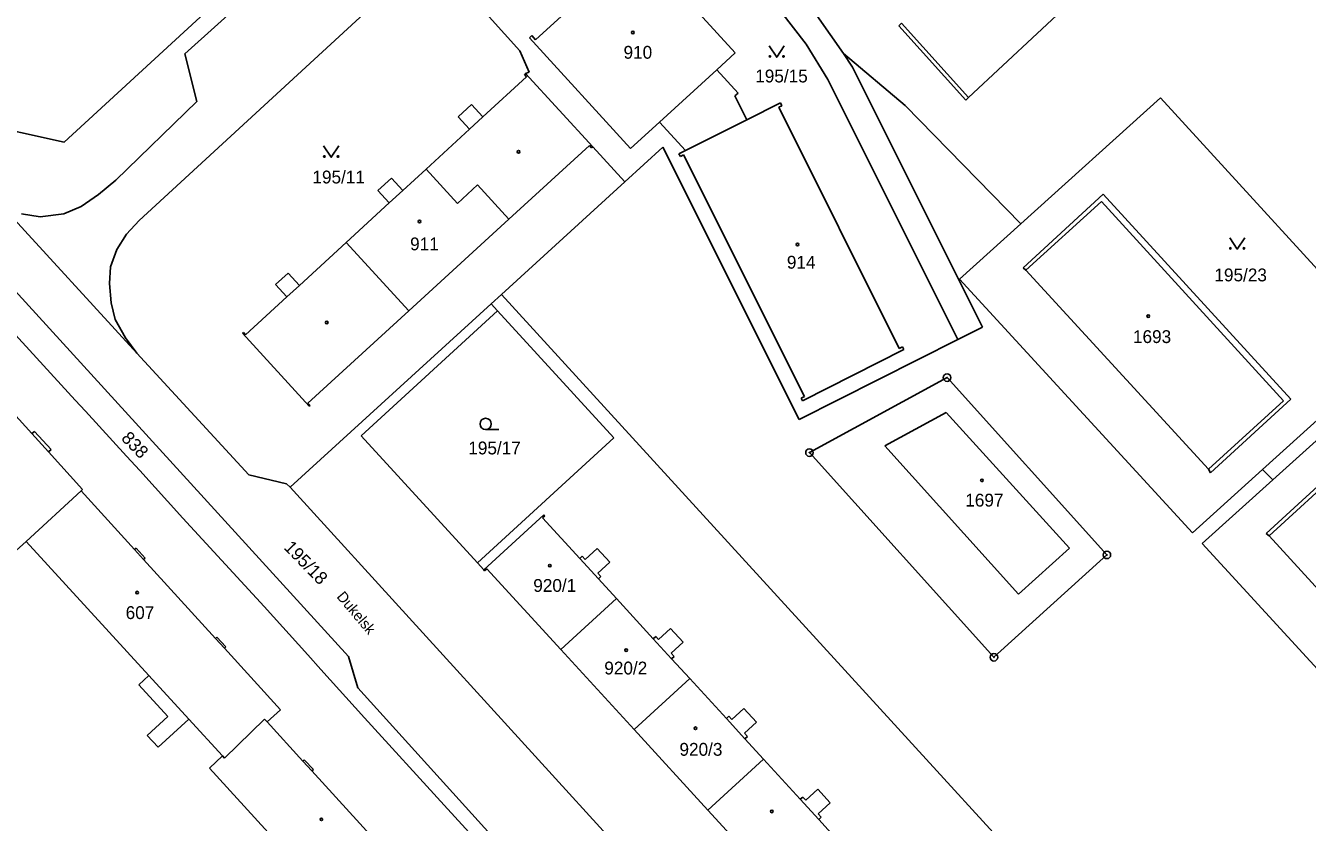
# Model space of a CAD drawing. Extents: x -735249 to -729401, y -1124843 to -1121828.
# Drawn here: x -733142.5 to -732972.7, y -1124064.3 to -1123958.8 of the extents above; entities that cross this region are included whole.
import ezdxf

# ---------------------------------------------------------------- set-up
doc = ezdxf.new("R2010")
doc.units = 0
for name, color, linetype in [('Vrstva 1', 7, 'Continuous'), ('Vrstva 15', 7, 'Continuous'), ('Vrstva 18', 7, 'Continuous'), ('Vrstva 19', 7, 'Continuous'), ('Vrstva 25', 7, 'Continuous'), ('Vrstva 4', 7, 'Continuous')]:
    doc.layers.add(name, color=color, linetype=linetype)

msp = doc.modelspace()

# ---------------------------------------------------------------- linework, layer by layer
at = {"layer": 'Vrstva 1'}
for points in [[(-733102.48, -1123942.04), (-733137.43, -1123974.22)], [(-733121.44, -1123962.52), (-733100.92, -1123944.04)], [(-733061.86, -1123947.76), (-733048.52, -1123962.4)], [(-733127.52, -1123984.6), (-733088.87, -1123949.01)], [(-733088.87, -1123949.01), (-733077.07, -1123962.11)], [(-733074.99, -1123960.66), (-733061.72, -1123948.56)], [(-733034.17, -1123962.48), (-733039.77, -1123954.42)], [(-733003.98, -1123955.61), (-733017.6, -1123968.32)], [(-733042.49, -1123956.9), (-733039.12, -1123961.23)], [(-733075.8, -1123960.39), (-733075.49, -1123960.11)], [(-733075.49, -1123960.11), (-733074.99, -1123960.66)], [(-733026.86, -1123958.8), (-733026.5, -1123958.45)], [(-733017.97, -1123968.66), (-733026.86, -1123958.8)], [(-733062.39, -1123975.08), (-733075.8, -1123960.39)], [(-733039.12, -1123961.23), (-733036.25, -1123965.9)], [(-733119.84, -1123968.83), (-733121.44, -1123962.52)], [(-733077.07, -1123962.11), (-733075.83, -1123964.94)], [(-733048.52, -1123962.4), (-733050.97, -1123964.64)], [(-733034.17, -1123962.48), (-733026.02, -1123969.37)], [(-733032.98, -1123964.27), (-733034.17, -1123962.48)], [(-733076.45, -1123965.25), (-733076.32, -1123965.14)], [(-733075.83, -1123964.94), (-733076.32, -1123965.14)], [(-733076.32, -1123965.14), (-733067.41, -1123974.85)], [(-733050.97, -1123964.64), (-733048.15, -1123967.72)], [(-733015.77, -1123998.72), (-733032.98, -1123964.27)], [(-733081.96, -1123970.88), (-733076.16, -1123965.56)], [(-733076.16, -1123965.56), (-733076.45, -1123965.25)], [(-733036.25, -1123965.9), (-733019.03, -1124000.35)], [(-733048.15, -1123967.72), (-733048.57, -1123968.09)], [(-733048.57, -1123968.09), (-733046.98, -1123971.27)], [(-733017.6, -1123968.32), (-733017.97, -1123968.66)], [(-733010.7, -1123985.06), (-732992.19, -1123968.36)], [(-732961.4, -1124001.99), (-732992.19, -1123968.36)], [(-733130.61, -1123979.25), (-733119.84, -1123968.83)], [(-733085.22, -1123970.87), (-733083.46, -1123969.25)], [(-733083.46, -1123969.25), (-733081.96, -1123970.88)], [(-733046.98, -1123971.27), (-733042.51, -1123969.03)], [(-733042.33, -1123969.39), (-733042.76, -1123969.6)], [(-733042.76, -1123969.6), (-733026.8, -1124001.55)], [(-733042.51, -1123969.03), (-733042.33, -1123969.39)], [(-733026.02, -1123969.37), (-733010.7, -1123985.06)], [(-733137.43, -1123974.22), (-733149.46, -1123971.59)], [(-733083.72, -1123972.5), (-733085.22, -1123970.87)], [(-733058.57, -1123971.59), (-733062.39, -1123975.08)], [(-733055.1, -1123975.32), (-733058.57, -1123971.59)], [(-733055.1, -1123975.32), (-733046.98, -1123971.27)], [(-733089.48, -1123977.79), (-733083.72, -1123972.5)], [(-733067.83, -1123974.67), (-733078.51, -1123984.43)], [(-733067.55, -1123974.98), (-733067.83, -1123974.67)], [(-733067.41, -1123974.85), (-733067.55, -1123974.98)], [(-733063.16, -1123979.48), (-733067.41, -1123974.85)], [(-733063.16, -1123979.48), (-733058.12, -1123974.88)], [(-733058.12, -1123974.88), (-733040.07, -1124010.97)], [(-733055.98, -1123975.76), (-733055.1, -1123975.32)], [(-733055.79, -1123976.14), (-733055.98, -1123975.76)], [(-733055.36, -1123975.92), (-733055.79, -1123976.14)], [(-733039.35, -1124007.92), (-733055.36, -1123975.92)], [(-733158.55, -1123977.95), (-733099.77, -1124042.37)], [(-733092.57, -1123980.62), (-733089.48, -1123977.79)], [(-733132.89, -1123981.17), (-733130.61, -1123979.25)], [(-733095.86, -1123980.63), (-733094.07, -1123978.99)], [(-733094.07, -1123978.99), (-733092.57, -1123980.62)], [(-733079.51, -1123994.41), (-733063.16, -1123979.48)], [(-733135.19, -1123982.76), (-733132.89, -1123981.17)], [(-733094.36, -1123982.26), (-733095.86, -1123980.63)], [(-733010.39, -1123990.87), (-732999.76, -1123981.13)], [(-732999.76, -1123981.13), (-732974.91, -1124008.27)], [(-733145.5, -1123982.85), (-733127.8, -1124002.16)], [(-733143.1, -1123983.71), (-733140.61, -1123984.12)], [(-733140.61, -1123984.12), (-733137.5, -1123983.72)], [(-733137.5, -1123983.72), (-733135.19, -1123982.76)], [(-733100.07, -1123987.51), (-733094.36, -1123982.26)], [(-733129.2, -1123986.41), (-733127.52, -1123984.6)], [(-733078.51, -1123984.43), (-733091.78, -1123996.57)], [(-733010.7, -1123985.06), (-733018.79, -1123992.35)], [(-733130.48, -1123988.45), (-733129.2, -1123986.41)], [(-733131.28, -1123990.72), (-733130.48, -1123988.45)], [(-733106.27, -1123993.2), (-733100.07, -1123987.51)], [(-733131.45, -1123992.95), (-733131.28, -1123990.72)], [(-733109.43, -1123993.09), (-733107.77, -1123991.57)], [(-733107.77, -1123991.57), (-733106.27, -1123993.2)], [(-733018.79, -1123992.35), (-732987.93, -1124025.98)], [(-733010.39, -1123990.87), (-733010.04, -1123991.18)], [(-733010.04, -1123991.18), (-732985.8, -1124017.55)], [(-733131.23, -1123995.5), (-733131.45, -1123992.95)], [(-733107.93, -1123994.72), (-733109.43, -1123993.09)], [(-733130.66, -1123997.71), (-733131.23, -1123995.5)], [(-733113.39, -1123999.73), (-733107.93, -1123994.72)], [(-733080.85, -1123995.64), (-733107.48, -1124019.93)], [(-733079.51, -1123994.41), (-733080.85, -1123995.64)], [(-733080.85, -1123995.64), (-733080, -1123996.57)], [(-733079.51, -1123994.41), (-732957.1, -1124128.28)], [(-733091.78, -1123996.57), (-733105.14, -1124008.79)], [(-733098.09, -1124013.13), (-733080, -1123996.57)], [(-733080, -1123996.57), (-733064.6, -1124013.39)], [(-733135.98, -1124008.38), (-733145.29, -1123998.19)], [(-733129.3, -1124000.14), (-733130.66, -1123997.71)], [(-733019.03, -1124000.35), (-733015.77, -1123998.72)], [(-733127.8, -1124002.16), (-733129.3, -1124000.14)], [(-733113.8, -1123999.54), (-733113.67, -1123999.43)], [(-733104.98, -1124009.21), (-733113.8, -1123999.54)], [(-733113.67, -1123999.43), (-733113.39, -1123999.73)], [(-733040.07, -1124010.97), (-733019.03, -1124000.35)], [(-733127.8, -1124002.16), (-733112.97, -1124018.31)], [(-733026.19, -1124001.69), (-733039.6, -1124008.49)], [(-733026.8, -1124001.55), (-733026.37, -1124001.33)], [(-733026.37, -1124001.33), (-733026.19, -1124001.69)], [(-732978.66, -1124017.6), (-732961.4, -1124001.99)], [(-733150.18, -1124003.54), (-733141.72, -1124012.83)], [(-732977.3, -1124018.97), (-732960.06, -1124003.44)], [(-733038.69, -1124015.35), (-733020.46, -1124005.41)], [(-733020.46, -1124005.41), (-732999.28, -1124028.89)], [(-733134.62, -1124009.85), (-733135.98, -1124008.38)], [(-733105.14, -1124008.79), (-733104.85, -1124009.1)], [(-733104.85, -1124009.1), (-733104.98, -1124009.21)], [(-733039.78, -1124008.13), (-733039.35, -1124007.92)], [(-733039.6, -1124008.49), (-733039.78, -1124008.13)], [(-732974.91, -1124008.27), (-732985.54, -1124018.01)], [(-733129.17, -1124015.8), (-733134.62, -1124009.85)], [(-733141.72, -1124012.83), (-733141.39, -1124012.53)], [(-733141.39, -1124012.53), (-733139.18, -1124014.95)], [(-733082.69, -1124029.95), (-733098.09, -1124013.13)], [(-733064.6, -1124013.39), (-733082.69, -1124029.95)], [(-733139.18, -1124014.95), (-733139.52, -1124015.26)], [(-733139.52, -1124015.26), (-733134.99, -1124020.23)], [(-733127.42, -1124017.72), (-733129.17, -1124015.8)], [(-733014.24, -1124042.46), (-733038.69, -1124015.35)], [(-733121.7, -1124024.02), (-733127.42, -1124017.72)], [(-732987.93, -1124025.98), (-732978.66, -1124017.6)], [(-732985.54, -1124018.01), (-732985.8, -1124017.55)], [(-732977.3, -1124018.97), (-732978.66, -1124017.6)], [(-732978.19, -1124026.08), (-732967.6, -1124016.38)], [(-733112.97, -1124018.31), (-733107.96, -1124019.48)], [(-733107.96, -1124019.48), (-733107.48, -1124019.93)], [(-732986.64, -1124027.38), (-732977.3, -1124018.97)], [(-733142.49, -1124027.12), (-733135.18, -1124020.4)], [(-733134.99, -1124020.23), (-733135.18, -1124020.4)], [(-733135.18, -1124020.4), (-733128.1, -1124028.19)], [(-733107.48, -1124019.93), (-733106.59, -1124020.91)], [(-733106.59, -1124020.91), (-732987.56, -1124151.6)], [(-733110.93, -1124035.74), (-733121.7, -1124024.02)], [(-733073.9, -1124023.58), (-733081.83, -1124030.89)], [(-733074.05, -1124023.98), (-733073.76, -1124023.73)], [(-733069.13, -1124029.36), (-733074.05, -1124023.98)], [(-733073.76, -1124023.73), (-733073.9, -1124023.58)], [(-732977.77, -1124026.37), (-732978.19, -1124026.08)], [(-733142.49, -1124027.12), (-733144.24, -1124028.73)], [(-733126.21, -1124044.89), (-733142.49, -1124027.12)], [(-733128.1, -1124028.19), (-733127.91, -1124028.01)], [(-733127.91, -1124028.01), (-733126.72, -1124029.31)], [(-733066.8, -1124028.04), (-733068.39, -1124029.5)], [(-733065.13, -1124029.86), (-733066.8, -1124028.04)], [(-732955.58, -1124061.23), (-732986.64, -1124027.38)], [(-732953.75, -1124052.64), (-732977.77, -1124026.37)], [(-733126.72, -1124029.31), (-733126.91, -1124029.49)], [(-733126.91, -1124029.49), (-733117.39, -1124039.96)], [(-733068.79, -1124029.05), (-733069.13, -1124029.36)], [(-733068.39, -1124029.5), (-733068.79, -1124029.05)], [(-732999.28, -1124028.89), (-733014.24, -1124042.46)], [(-733082.69, -1124029.95), (-733081.83, -1124030.89)], [(-733081.83, -1124030.89), (-733081.73, -1124031.02)], [(-733081.73, -1124031.02), (-733081.42, -1124030.73)], [(-733081.42, -1124030.73), (-733071.64, -1124041.41)], [(-733066.72, -1124031.31), (-733065.13, -1124029.86)], [(-733066.33, -1124031.74), (-733066.72, -1124031.31)], [(-733066.66, -1124032.05), (-733066.33, -1124031.74)], [(-733064.27, -1124034.66), (-733066.66, -1124032.05)], [(-733071.64, -1124041.41), (-733064.27, -1124034.66)], [(-733059.39, -1124039.99), (-733064.27, -1124034.66)], [(-733105.16, -1124042.13), (-733110.93, -1124035.74)], [(-733117.39, -1124039.96), (-733117.19, -1124039.78)], [(-733117.19, -1124039.78), (-733116, -1124041.09)], [(-733059.06, -1124039.69), (-733059.39, -1124039.99)], [(-733058.67, -1124040.11), (-733059.06, -1124039.69)], [(-733057.08, -1124038.65), (-733058.67, -1124040.11)], [(-733055.42, -1124040.46), (-733057.08, -1124038.65)], [(-733116, -1124041.09), (-733116.2, -1124041.27)], [(-733116.2, -1124041.27), (-733108.79, -1124049.41)], [(-733071.64, -1124041.41), (-733061.92, -1124052.02)], [(-733057.01, -1124041.92), (-733055.42, -1124040.46)], [(-733103.41, -1124044.06), (-733105.16, -1124042.13)], [(-733099.77, -1124042.37), (-733098.54, -1124046.52)], [(-733056.63, -1124042.34), (-733057.01, -1124041.92)], [(-733056.96, -1124042.64), (-733056.63, -1124042.34)], [(-733054.55, -1124045.27), (-733056.96, -1124042.64)], [(-733127.54, -1124046.11), (-733126.21, -1124044.89)], [(-733097.63, -1124050.46), (-733103.41, -1124044.06)], [(-733123.69, -1124050.31), (-733127.54, -1124046.11)], [(-733098.54, -1124046.52), (-733080.07, -1124066.88)], [(-733061.92, -1124052.02), (-733054.55, -1124045.27)], [(-733049.7, -1124050.57), (-733054.55, -1124045.27)], [(-733108.79, -1124049.41), (-733110.55, -1124051.01)], [(-733047.38, -1124049.24), (-733048.97, -1124050.7)], [(-733045.72, -1124051.05), (-733047.38, -1124049.24)], [(-733126.42, -1124052.81), (-733123.69, -1124050.31)], [(-733120.93, -1124050.64), (-733125, -1124054.37)], [(-733116.46, -1124055.52), (-733120.93, -1124050.64)], [(-733116.19, -1124055.82), (-733110.89, -1124050.64)], [(-733110.89, -1124050.64), (-733110.55, -1124051.01)], [(-733110.55, -1124051.01), (-733105.81, -1124056.2)], [(-733087.08, -1124062.05), (-733097.63, -1124050.46)], [(-733049.37, -1124050.27), (-733049.7, -1124050.57)], [(-733048.97, -1124050.7), (-733049.37, -1124050.27)], [(-733047.31, -1124052.52), (-733045.72, -1124051.05)], [(-733125, -1124054.37), (-733126.42, -1124052.81)], [(-733061.92, -1124052.02), (-733052.14, -1124062.71)], [(-733046.9, -1124052.96), (-733047.31, -1124052.52)], [(-733047.23, -1124053.26), (-733046.9, -1124052.96)], [(-733044.77, -1124055.96), (-733047.23, -1124053.26)], [(-733118.2, -1124057.14), (-733116.46, -1124055.52)], [(-733116.46, -1124055.52), (-733116.19, -1124055.82)], [(-733105.81, -1124056.2), (-733105.62, -1124056.02)], [(-733105.62, -1124056.02), (-733104.42, -1124057.33)], [(-733052.14, -1124062.71), (-733044.77, -1124055.96)], [(-733039.9, -1124061.27), (-733044.77, -1124055.96)], [(-733096.18, -1124081.25), (-733118.2, -1124057.14)], [(-733104.42, -1124057.33), (-733104.62, -1124057.51)], [(-733104.62, -1124057.51), (-733095.08, -1124067.96)], [(-733037.59, -1124059.93), (-733039.18, -1124061.39)], [(-733035.93, -1124061.74), (-733037.59, -1124059.93)], [(-733039.57, -1124060.97), (-733039.9, -1124061.27)], [(-733039.18, -1124061.39), (-733039.57, -1124060.97)], [(-733037.52, -1124063.2), (-733035.93, -1124061.74)], [(-733081.43, -1124068.24), (-733087.08, -1124062.05)], [(-733052.14, -1124062.71), (-733042.37, -1124073.38)], [(-733037.12, -1124063.64), (-733037.52, -1124063.2)], [(-733037.45, -1124063.94), (-733037.12, -1124063.64)], [(-733035, -1124066.63), (-733037.45, -1124063.94)]]:
    msp.add_lwpolyline(points, dxfattribs=at)
at = {"layer": 'Vrstva 25'}
for points in [[(-733044.03, -1123961.47), (-733043.03, -1123962.97), (-733042.03, -1123961.47)], [(-733103.06, -1123974.72), (-733102.06, -1123976.22), (-733101.06, -1123974.72)], [(-732983.01, -1123986.89), (-732982.01, -1123988.39), (-732981.01, -1123986.89)], [(-733081.59, -1124012.29), (-733079.84, -1124012.29)]]:
    msp.add_lwpolyline(points, dxfattribs=at)
for centre, radius in [((-733062.09, -1123959.7), 0.175), ((-733043.93, -1123962.87), 0.1), ((-733042.13, -1123962.87), 0.1), ((-733077.23, -1123975.5), 0.175), ((-733102.96, -1123976.12), 0.1), ((-733101.16, -1123976.12), 0.1), ((-733090.36, -1123984.73), 0.175), ((-733040.27, -1123987.78), 0.175), ((-732982.91, -1123988.29), 0.1), ((-732981.11, -1123988.29), 0.1), ((-732993.79, -1123997.27), 0.175), ((-733102.65, -1123998.12), 0.175), ((-733020.46, -1124005.41), 0.5), ((-733020.46, -1124005.41), 0.032), ((-733081.59, -1124011.54), 0.75), ((-733038.69, -1124015.35), 0.5), ((-733038.69, -1124015.35), 0.032), ((-733015.83, -1124019.02), 0.175), ((-732999.28, -1124028.89), 0.5), ((-732999.28, -1124028.89), 0.032), ((-733073.08, -1124030.32), 0.175), ((-733127.76, -1124033.89), 0.175), ((-733062.97, -1124041.51), 0.175), ((-733014.24, -1124042.46), 0.5), ((-733014.24, -1124042.46), 0.032), ((-733053.78, -1124051.86), 0.175), ((-733043.67, -1124062.87), 0.175), ((-733103.36, -1124063.92), 0.175)]:
    msp.add_circle(centre, radius, dxfattribs=at)
at = {"layer": 'Vrstva 4'}
for points in [[(-733026.5, -1123958.45), (-733017.6, -1123968.32)], [(-733050.97, -1123964.64), (-733058.57, -1123971.59)], [(-733083.72, -1123972.5), (-733081.96, -1123970.88)], [(-733085.3, -1123982.34), (-733089.48, -1123977.79)], [(-733082.69, -1123979.87), (-733085.3, -1123982.34)], [(-733078.51, -1123984.43), (-733082.69, -1123979.87)], [(-733094.36, -1123982.26), (-733092.57, -1123980.62)], [(-733010.04, -1123991.18), (-733000, -1123982.1)], [(-733000, -1123982.1), (-732975.9, -1124008.49)], [(-733091.78, -1123996.57), (-733100.07, -1123987.51)], [(-733107.93, -1123994.72), (-733106.27, -1123993.2)], [(-732975.9, -1124008.49), (-732985.8, -1124017.55)], [(-733028.72, -1124014.46), (-733020.56, -1124010.01)], [(-733020.56, -1124010.01), (-733004.25, -1124028)], [(-733141.72, -1124012.83), (-733139.52, -1124015.26)], [(-733010.99, -1124034.11), (-733028.72, -1124014.46)], [(-732977.77, -1124026.37), (-732967.91, -1124017.34)], [(-733004.25, -1124028), (-733010.99, -1124034.11)], [(-733128.1, -1124028.19), (-733126.91, -1124029.49)], [(-733069.13, -1124029.36), (-733066.66, -1124032.05)], [(-733117.39, -1124039.96), (-733116.2, -1124041.27)], [(-733059.39, -1124039.99), (-733056.96, -1124042.64)], [(-733126.21, -1124044.89), (-733120.93, -1124050.64)], [(-733049.7, -1124050.57), (-733047.23, -1124053.26)], [(-733105.81, -1124056.2), (-733104.62, -1124057.51)], [(-733039.9, -1124061.27), (-733037.45, -1124063.94)]]:
    msp.add_lwpolyline(points, dxfattribs=at)

# ---------------------------------------------------------------- texts
at = {"layer": 'Vrstva 15'}
msp.add_text('Dukelsk\xa0', height=1.4, rotation=310.10247, dxfattribs=at).set_placement((-733101.409, -1124034.464))
at = {"layer": 'Vrstva 18'}
for s, p in [('195/15', (-733045.87, -1123966.31)), ('195/11', (-733104.54, -1123979.69)), ('195/23', (-732985.03, -1123992.66)), ('195/17', (-733083.89, -1124015.58))]:
    msp.add_text(s, height=1.7, dxfattribs=at).set_placement(p)
for s, rotation, p in [('838', 314.1025, (-733129.978, -1124013.544)), ('195/18', 314.4025, (-733108.438, -1124028.012))]:
    msp.add_text(s, height=1.7, rotation=rotation, dxfattribs=at).set_placement(p)
at = {"layer": 'Vrstva 19'}
for s, p in [('910', (-733063.32, -1123963.17)), ('911', (-733091.6, -1123988.55)), ('914', (-733041.68, -1123990.98)), ('1693', (-732995.82, -1124000.83)), ('1697', (-733018.04, -1124022.49)), ('920/1', (-733075.28, -1124033.79)), ('607', (-733129.29, -1124037.39)), ('920/2', (-733065.87, -1124044.73)), ('920/3', (-733055.91, -1124055.5))]:
    msp.add_text(s, height=1.7, dxfattribs=at).set_placement(p)

doc.saveas('drawing.dxf')
